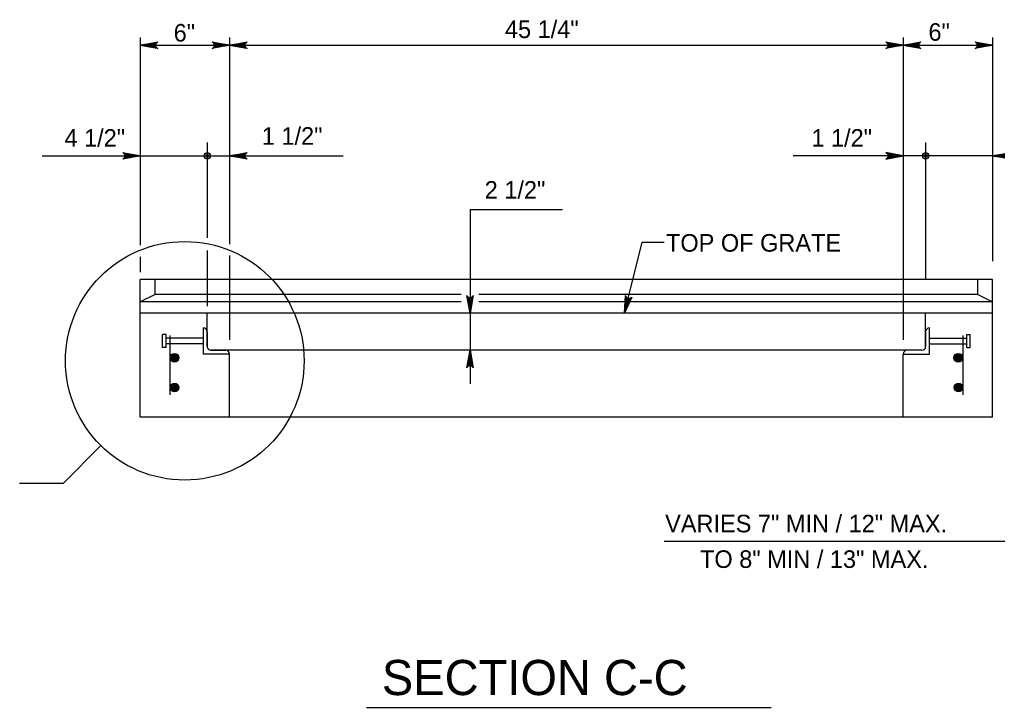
# Model space of a CAD drawing. Extents: x 2087776 to 2104538, y 970919 to 982612.
# Drawn here: x 2094764 to 2095312, y 973543 to 973928 of the extents above; entities that cross this region are included whole.
import ezdxf

# ---------------------------------------------------------------- set-up
doc = ezdxf.new("R2010")
doc.units = 0
doc.layers.add('1', color=7, linetype='Continuous')

msp = doc.modelspace()

# ---------------------------------------------------------------- linework, layer by layer
at = {"layer": '1'}
for p, q in [((2094831.77, 973918.05), (2094831.77, 973801.76)), ((2094881.77, 973918.05), (2094881.77, 973802.2)), ((2095258.86, 973918.05), (2095258.86, 973748.6)), ((2095308.85, 973918.05), (2095308.85, 973792.7)), ((2094831.77, 973913.64), (2095308.85, 973913.64)), ((2094869.27, 973859.2), (2094869.27, 973805.76)), ((2095271.36, 973859.2), (2095271.36, 973782.52)), ((2094776.78, 973851.72), (2094945.26, 973851.72)), ((2095370.41, 973851.72), (2095197.18, 973851.72)), ((2095016.35, 973821.67), (2095016.35, 973724.07)), ((2095016.35, 973821.67), (2095068.05, 973821.67)), ((2094869.27, 973798.64), (2094869.27, 973767.45)), ((2094881.77, 973795.97), (2094881.77, 973748.6)), ((2094831.77, 973795.08), (2094831.77, 973786.59)), ((2094831.77, 973705.29), (2094831.77, 973782.39)), ((2095308.85, 973782.39), (2094831.77, 973782.39)), ((2094840.1, 973774.06), (2094840.1, 973782.39)), ((2095300.52, 973774.06), (2095300.52, 973782.39)), ((2095308.85, 973705.29), (2095308.85, 973782.39)), ((2094840.1, 973774.06), (2094831.77, 973769.89)), ((2095011.44, 973774.06), (2094840.1, 973774.06)), ((2095300.52, 973774.06), (2095021.18, 973774.06)), ((2095300.52, 973774.06), (2095308.85, 973769.89)), ((2095011.44, 973769.89), (2094831.77, 973769.89)), ((2095308.85, 973769.89), (2095021.18, 973769.89)), ((2095308.85, 973763.64), (2094831.77, 973763.64)), ((2094869.27, 973744.85), (2094869.27, 973763.64)), ((2095271.36, 973744.91), (2095271.36, 973763.64)), ((2094867.19, 973740.73), (2094867.19, 973755.31)), ((2094869.27, 973753.23), (2094869.27, 973744.9)), ((2095271.36, 973753.23), (2095271.36, 973744.9)), ((2095273.44, 973740.73), (2095273.44, 973755.31)), ((2094846.27, 973751.58), (2094844.27, 973751.58)), ((2094844.27, 973744.46), (2094844.27, 973751.58)), ((2094846.27, 973744.46), (2094846.27, 973751.58)), ((2094867.19, 973749.58), (2094846.27, 973749.58)), ((2094846.27, 973744.46), (2094846.27, 973746.69)), ((2094867.19, 973746.46), (2094846.27, 973746.46)), ((2094848.44, 973717.79), (2094848.44, 973751.14)), ((2095273.44, 973749.58), (2095294.35, 973749.58)), ((2095273.44, 973746.46), (2095294.35, 973746.46)), ((2095292.18, 973751.14), (2095292.18, 973717.79)), ((2095294.35, 973751.58), (2095296.35, 973751.58)), ((2095294.35, 973744.46), (2095294.35, 973751.58)), ((2095294.35, 973744.46), (2095294.35, 973746.69)), ((2095296.35, 973744.46), (2095296.35, 973751.58)), ((2094844.27, 973744.46), (2094844.27, 973745.86)), ((2094846.27, 973744.46), (2094844.27, 973744.46)), ((2094881.77, 973740.73), (2094867.19, 973740.73)), ((2094880.72, 973742.81), (2094871.35, 973742.81)), ((2094871.35, 973742.81), (2094879.68, 973742.81)), ((2095263.14, 973742.81), (2094880.72, 973742.81)), ((2094881.77, 973705.29), (2094881.77, 973740.73)), ((2095258.86, 973705.29), (2095258.86, 973740.73)), ((2095258.86, 973740.73), (2095273.44, 973740.73)), ((2095269.28, 973742.81), (2095260.95, 973742.81)), ((2095294.35, 973744.46), (2095296.35, 973744.46)), ((2095296.35, 973744.46), (2095296.35, 973745.86)), ((2095308.85, 973705.29), (2094831.77, 973705.29)), ((2094809.65, 973689.5), (2094788.55, 973668.23)), ((2094788.55, 973668.23), (2094764.21, 973668.23)), ((2095125.07, 973635.91), (2095356.97, 973635.91)), ((2094958.39, 973542.78), (2095184.8, 973542.78))]:
    msp.add_line(p, q, dxfattribs=at)
for points in [[(2094831.77, 973913.64), (2094841.56, 973915.48), (2094841.18, 973915.22), (2094840.81, 973914.96), (2094840.61, 973914.63), (2094840.42, 973914.3), (2094840.36, 973913.97), (2094840.3, 973913.64), (2094840.36, 973913.32), (2094840.42, 973912.99), (2094840.61, 973912.66), (2094840.81, 973912.33), (2094841.18, 973912.07), (2094841.56, 973911.81), (2094831.77, 973913.64), (2094841.18, 973912.07), (2094840.81, 973912.33), (2094831.77, 973913.64), (2094840.61, 973912.66), (2094840.42, 973912.99), (2094831.77, 973913.64), (2094840.36, 973913.32), (2094840.3, 973913.64), (2094831.77, 973913.64), (2094840.36, 973913.97), (2094840.42, 973914.3), (2094831.77, 973913.64), (2094840.61, 973914.63), (2094840.81, 973914.96), (2094831.77, 973913.64), (2094841.18, 973915.22)], [(2094881.77, 973913.64), (2094871.98, 973911.81), (2094872.36, 973912.07), (2094872.73, 973912.33), (2094872.93, 973912.66), (2094873.12, 973912.99), (2094873.18, 973913.32), (2094873.24, 973913.64), (2094873.18, 973913.97), (2094873.12, 973914.3), (2094872.93, 973914.63), (2094872.73, 973914.96), (2094872.36, 973915.22), (2094871.98, 973915.48), (2094881.77, 973913.64), (2094872.36, 973915.22), (2094872.73, 973914.96), (2094881.77, 973913.64), (2094872.93, 973914.63), (2094873.12, 973914.3), (2094881.77, 973913.64), (2094873.18, 973913.97), (2094873.24, 973913.64), (2094881.77, 973913.64), (2094873.18, 973913.32), (2094873.12, 973912.99), (2094881.77, 973913.64), (2094872.93, 973912.66), (2094872.73, 973912.33), (2094881.77, 973913.64), (2094872.36, 973912.07)], [(2094881.77, 973913.64), (2094891.55, 973915.48), (2094891.17, 973915.22), (2094890.8, 973914.96), (2094890.6, 973914.63), (2094890.41, 973914.3), (2094890.35, 973913.97), (2094890.3, 973913.64), (2094890.35, 973913.32), (2094890.41, 973912.99), (2094890.6, 973912.66), (2094890.8, 973912.33), (2094891.17, 973912.07), (2094891.55, 973911.81), (2094881.77, 973913.64), (2094891.17, 973912.07), (2094890.8, 973912.33), (2094881.77, 973913.64), (2094890.6, 973912.66), (2094890.41, 973912.99), (2094881.77, 973913.64), (2094890.35, 973913.32), (2094890.3, 973913.64), (2094881.77, 973913.64), (2094890.35, 973913.97), (2094890.41, 973914.3), (2094881.77, 973913.64), (2094890.6, 973914.63), (2094890.8, 973914.96), (2094881.77, 973913.64), (2094891.17, 973915.22)], [(2095258.86, 973913.64), (2095249.08, 973911.81), (2095249.45, 973912.07), (2095249.83, 973912.33), (2095250.03, 973912.66), (2095250.22, 973912.99), (2095250.28, 973913.32), (2095250.33, 973913.64), (2095250.28, 973913.97), (2095250.22, 973914.3), (2095250.03, 973914.63), (2095249.83, 973914.96), (2095249.45, 973915.22), (2095249.08, 973915.48), (2095258.86, 973913.64), (2095249.45, 973915.22), (2095249.83, 973914.96), (2095258.86, 973913.64), (2095250.03, 973914.63), (2095250.22, 973914.3), (2095258.86, 973913.64), (2095250.28, 973913.97), (2095250.33, 973913.64), (2095258.86, 973913.64), (2095250.28, 973913.32), (2095250.22, 973912.99), (2095258.86, 973913.64), (2095250.03, 973912.66), (2095249.83, 973912.33), (2095258.86, 973913.64), (2095249.45, 973912.07)], [(2095258.86, 973913.64), (2095268.65, 973915.48), (2095268.27, 973915.22), (2095267.89, 973914.96), (2095267.7, 973914.63), (2095267.51, 973914.3), (2095267.45, 973913.97), (2095267.39, 973913.64), (2095267.45, 973913.32), (2095267.51, 973912.99), (2095267.7, 973912.66), (2095267.89, 973912.33), (2095268.27, 973912.07), (2095268.65, 973911.81), (2095258.86, 973913.64), (2095268.27, 973912.07), (2095267.89, 973912.33), (2095258.86, 973913.64), (2095267.7, 973912.66), (2095267.51, 973912.99), (2095258.86, 973913.64), (2095267.45, 973913.32), (2095267.39, 973913.64), (2095258.86, 973913.64), (2095267.45, 973913.97), (2095267.51, 973914.3), (2095258.86, 973913.64), (2095267.7, 973914.63), (2095267.89, 973914.96), (2095258.86, 973913.64), (2095268.27, 973915.22)], [(2095308.85, 973913.64), (2095299.07, 973911.81), (2095299.45, 973912.07), (2095299.82, 973912.33), (2095300.02, 973912.66), (2095300.21, 973912.99), (2095300.27, 973913.32), (2095300.32, 973913.64), (2095300.27, 973913.97), (2095300.21, 973914.3), (2095300.02, 973914.63), (2095299.82, 973914.96), (2095299.45, 973915.22), (2095299.07, 973915.48), (2095308.85, 973913.64), (2095299.45, 973915.22), (2095299.82, 973914.96), (2095308.85, 973913.64), (2095300.02, 973914.63), (2095300.21, 973914.3), (2095308.85, 973913.64), (2095300.27, 973913.97), (2095300.32, 973913.64), (2095308.85, 973913.64), (2095300.27, 973913.32), (2095300.21, 973912.99), (2095308.85, 973913.64), (2095300.02, 973912.66), (2095299.82, 973912.33), (2095308.85, 973913.64), (2095299.45, 973912.07)], [(2094831.77, 973851.72), (2094821.99, 973849.88), (2094822.37, 973850.15), (2094822.74, 973850.41), (2094822.94, 973850.73), (2094823.13, 973851.06), (2094823.19, 973851.39), (2094823.24, 973851.72), (2094823.19, 973852.05), (2094823.13, 973852.38), (2094822.94, 973852.7), (2094822.74, 973853.03), (2094822.37, 973853.29), (2094821.99, 973853.55), (2094831.77, 973851.72), (2094822.37, 973853.29), (2094822.74, 973853.03), (2094831.77, 973851.72), (2094822.94, 973852.7), (2094823.13, 973852.38), (2094831.77, 973851.72), (2094823.19, 973852.05), (2094823.24, 973851.72), (2094831.77, 973851.72), (2094823.19, 973851.39), (2094823.13, 973851.06), (2094831.77, 973851.72), (2094822.94, 973850.73), (2094822.74, 973850.41), (2094831.77, 973851.72), (2094822.37, 973850.15)], [(2094881.77, 973851.72), (2094891.55, 973853.55), (2094891.17, 973853.29), (2094890.8, 973853.03), (2094890.6, 973852.7), (2094890.41, 973852.38), (2094890.35, 973852.05), (2094890.3, 973851.72), (2094890.35, 973851.39), (2094890.41, 973851.06), (2094890.6, 973850.73), (2094890.8, 973850.41), (2094891.17, 973850.15), (2094891.55, 973849.88), (2094881.77, 973851.72), (2094891.17, 973850.15), (2094890.8, 973850.41), (2094881.77, 973851.72), (2094890.6, 973850.73), (2094890.41, 973851.06), (2094881.77, 973851.72), (2094890.35, 973851.39), (2094890.3, 973851.72), (2094881.77, 973851.72), (2094890.35, 973852.05), (2094890.41, 973852.38), (2094881.77, 973851.72), (2094890.6, 973852.7), (2094890.8, 973853.03), (2094881.77, 973851.72), (2094891.17, 973853.29)], [(2095258.86, 973851.72), (2095249.08, 973853.55), (2095249.45, 973853.29), (2095249.83, 973853.03), (2095250.03, 973852.7), (2095250.22, 973852.38), (2095250.28, 973852.05), (2095250.33, 973851.72), (2095250.28, 973851.39), (2095250.22, 973851.06), (2095250.03, 973850.73), (2095249.83, 973850.41), (2095249.45, 973850.15), (2095249.08, 973849.88), (2095258.86, 973851.72), (2095249.45, 973850.15), (2095249.83, 973850.41), (2095258.86, 973851.72), (2095250.03, 973850.73), (2095250.22, 973851.06), (2095258.86, 973851.72), (2095250.28, 973851.39), (2095250.33, 973851.72), (2095258.86, 973851.72), (2095250.28, 973852.05), (2095250.22, 973852.38), (2095258.86, 973851.72), (2095250.03, 973852.7), (2095249.83, 973853.03), (2095258.86, 973851.72), (2095249.45, 973853.29)], [(2095308.85, 973851.72), (2095318.64, 973853.55)], [(2095317.89, 973853.03), (2095308.85, 973851.72), (2095318.26, 973853.29)], [(2095317.5, 973852.38), (2095308.85, 973851.72), (2095317.69, 973852.7)], [(2095317.38, 973851.72), (2095308.85, 973851.72), (2095317.44, 973852.05)], [(2095318.64, 973849.88), (2095308.85, 973851.72), (2095318.26, 973850.15)], [(2095317.89, 973850.41), (2095308.85, 973851.72), (2095317.69, 973850.73)], [(2095317.5, 973851.06), (2095308.85, 973851.72), (2095317.44, 973851.39)], [(2095102.85, 973763.64), (2095112.6, 973803.36), (2095125, 973803.36)], [(2095102.85, 973763.64), (2095103.4, 973773.51), (2095103.56, 973773.08), (2095103.72, 973772.66), (2095103.99, 973772.39), (2095104.26, 973772.13), (2095104.57, 973771.99), (2095104.87, 973771.86), (2095105.2, 973771.84), (2095105.53, 973771.82), (2095105.89, 973771.93), (2095106.25, 973772.04), (2095106.59, 973772.34), (2095106.93, 973772.64), (2095102.85, 973763.64), (2095106.59, 973772.34), (2095106.25, 973772.04), (2095102.85, 973763.64), (2095105.89, 973771.93), (2095105.53, 973771.82), (2095102.85, 973763.64), (2095105.2, 973771.84), (2095104.87, 973771.86), (2095102.85, 973763.64), (2095104.57, 973771.99), (2095104.26, 973772.13), (2095102.85, 973763.64), (2095103.99, 973772.39), (2095103.72, 973772.66), (2095102.85, 973763.64), (2095103.56, 973773.08)], [(2095016.35, 973763.64), (2095014.51, 973773.43), (2095014.77, 973773.05), (2095015.03, 973772.67), (2095015.36, 973772.48), (2095015.69, 973772.29), (2095016.02, 973772.23), (2095016.35, 973772.17), (2095016.67, 973772.23), (2095017, 973772.29), (2095017.33, 973772.48), (2095017.66, 973772.67), (2095017.92, 973773.05), (2095018.18, 973773.43), (2095016.35, 973763.64), (2095017.92, 973773.05), (2095017.66, 973772.67), (2095016.35, 973763.64), (2095017.33, 973772.48), (2095017, 973772.29), (2095016.35, 973763.64), (2095016.67, 973772.23), (2095016.35, 973772.17), (2095016.35, 973763.64), (2095016.02, 973772.23), (2095015.69, 973772.29), (2095016.35, 973763.64), (2095015.36, 973772.48), (2095015.03, 973772.67), (2095016.35, 973763.64), (2095014.77, 973773.05)], [(2095016.35, 973742.81), (2095018.18, 973733.03), (2095017.92, 973733.4), (2095017.66, 973733.78), (2095017.33, 973733.98), (2095017, 973734.17), (2095016.67, 973734.23), (2095016.35, 973734.28), (2095016.02, 973734.23), (2095015.69, 973734.17), (2095015.36, 973733.98), (2095015.03, 973733.78), (2095014.77, 973733.4), (2095014.51, 973733.03), (2095016.35, 973742.81), (2095014.77, 973733.4), (2095015.03, 973733.78), (2095016.35, 973742.81), (2095015.36, 973733.98), (2095015.69, 973734.17), (2095016.35, 973742.81), (2095016.02, 973734.23), (2095016.35, 973734.28), (2095016.35, 973742.81), (2095016.67, 973734.23), (2095017, 973734.17), (2095016.35, 973742.81), (2095017.33, 973733.98), (2095017.66, 973733.78), (2095016.35, 973742.81), (2095017.92, 973733.4)]]:
    msp.add_lwpolyline(points, dxfattribs=at)
for centre, radius in [((2094869.27, 973851.72), 1.75), ((2094869.27, 973851.72), 0.875), ((2095271.36, 973851.72), 1.75), ((2095271.36, 973851.72), 0.875), ((2094856.68, 973736.91), 66.79), ((2094851, 973738.64), 2.45), ((2094851, 973738.64), 2.27), ((2094851, 973738.64), 2.1), ((2095289.63, 973738.64), 2.45), ((2095289.63, 973738.64), 2.27), ((2095289.63, 973738.64), 2.1), ((2094851, 973738.64), 1.93), ((2094851, 973738.64), 1.75), ((2094851, 973738.64), 1.58), ((2094851, 973738.64), 1.4), ((2094851, 973738.64), 1.23), ((2094851, 973738.64), 1.06), ((2094851, 973738.64), 0.883), ((2094851, 973738.64), 0.709), ((2094851, 973738.64), 0.535), ((2094851, 973738.64), 0.361), ((2094851, 973738.64), 0.188), ((2095289.63, 973738.64), 1.93), ((2095289.63, 973738.64), 1.75), ((2095289.63, 973738.64), 1.58), ((2095289.63, 973738.64), 1.4), ((2095289.63, 973738.64), 1.23), ((2095289.63, 973738.64), 1.06), ((2095289.63, 973738.64), 0.883), ((2095289.63, 973738.64), 0.709), ((2095289.63, 973738.64), 0.535), ((2095289.63, 973738.64), 0.361), ((2095289.63, 973738.64), 0.188), ((2094851, 973721.94), 2.45), ((2095289.73, 973721.94), 2.45), ((2094851, 973721.94), 2.27), ((2094851, 973721.94), 2.1), ((2094851, 973721.94), 1.93), ((2094851, 973721.94), 1.75), ((2094851, 973721.94), 1.58), ((2094851, 973721.94), 1.4), ((2094851, 973721.94), 1.23), ((2094851, 973721.94), 1.06), ((2094851, 973721.94), 0.883), ((2094851, 973721.94), 0.709), ((2094851, 973721.94), 0.535), ((2094851, 973721.94), 0.361), ((2094851, 973721.94), 0.188), ((2095289.73, 973721.94), 2.27), ((2095289.73, 973721.94), 2.1), ((2095289.73, 973721.94), 1.93), ((2095289.73, 973721.94), 1.75), ((2095289.73, 973721.94), 1.58), ((2095289.73, 973721.94), 1.4), ((2095289.73, 973721.94), 1.23), ((2095289.73, 973721.94), 1.06), ((2095289.73, 973721.94), 0.883), ((2095289.73, 973721.94), 0.709), ((2095289.73, 973721.94), 0.535), ((2095289.73, 973721.94), 0.361), ((2095289.73, 973721.94), 0.188)]:
    msp.add_circle(centre, radius, dxfattribs=at)
for centre, start, end in [((2094867.19, 973753.23), 360, 90), ((2095273.44, 973753.23), 90, 180), ((2094871.35, 973744.9), 180, 270), ((2094879.68, 973740.73), 0, 90), ((2095260.95, 973740.73), 90, 180), ((2095269.28, 973744.9), 270, 0)]:
    msp.add_arc(centre, 2.08, start, end, dxfattribs=at)

# ---------------------------------------------------------------- texts
for s, height, p in [('45 1/4"', 9.843, (2095035.88, 973917.68)), ('1 1/2"', 9.843, (2094899.83, 973857.92)), ('1 1/2"', 9.843, (2095207.4, 973856.83)), ('2 1/2"', 9.843, (2095024.55, 973827.7)), ('TOP OF GRATE', 9.8425, (2095126.03, 973798.05)), ('VARIES 7" MIN / 12" MAX.', 9.8425, (2095125.55, 973640.84)), ('TO 8" MIN / 13" MAX.', 9.8425, (2095145.08, 973620.92)), ('SECTION C-C', 19.685, (2094967, 973549.7))]:
    msp.add_text(s, height=height, dxfattribs=at).set_placement(p)
for s, p in [('6"', (2094850.47, 973915.72)), ('6"', (2095272.92, 973916.16)), ('4 1/2"', (2094789.35, 973856.81))]:
    msp.add_text(s, height=9.843, rotation=360, dxfattribs=at).set_placement(p)

doc.saveas('drawing.dxf')
